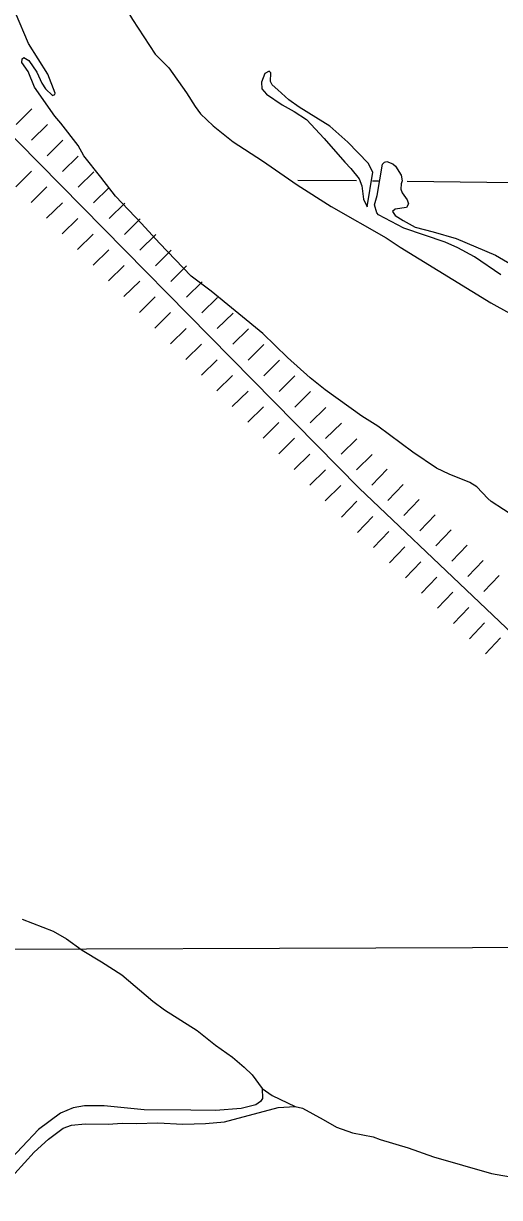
# Model space of a CAD drawing. Extents: x -19 to 366, y -4 to 359.
# Drawn here: x 161.496 to 162.109, y 177.681 to 179.195 of the extents above; entities that cross this region are included whole.
import ezdxf

# ---------------------------------------------------------------- set-up
doc = ezdxf.new("R2010")
doc.units = 0
for name, color, linetype in [('R_Axis Annot', 7, 'Continuous'), ('R_Border Prem', 7, 'Continuous'), ('R_Proposed Const Limits', 7, 'Continuous'), ('R_Temp Easement', 7, 'Continuous'), ('Sheet Fence', 7, 'Continuous')]:
    doc.layers.add(name, color=color, linetype=linetype)

msp = doc.modelspace()

# ---------------------------------------------------------------- linework, layer by layer
at = {"layer": 'R_Axis Annot'}
for points in [[(161.9251, 178.9918), (161.8495, 178.9926)], [(161.9537, 178.9915), (161.946, 178.9915)], [(162.1615, 178.9891), (161.9904, 178.991)], [(162.1986, 178.0037), (161.2047, 178.0002)]]:
    msp.add_lwpolyline(points, dxfattribs=at)
at = {"layer": 'R_Border Prem'}
for points in [[(161.4944, 179.5652), (161.4997, 179.5441), (161.5079, 179.5237), (161.5163, 179.4968), (161.5245, 179.457), (161.5328, 179.43), (161.5629, 179.3575), (161.5908, 179.2887), (161.6216, 179.2252), (161.6367, 179.2001), (161.666, 179.1554), (161.6834, 179.1377), (161.7065, 179.1056), (161.7173, 179.0877), (161.7242, 179.0783), (161.7405, 179.0629), (161.7663, 179.0424)], [(161.596, 178.9965), (161.5741, 179.0241), (161.5667, 179.0373), (161.5446, 179.0663), (161.5369, 179.0755), (161.5107, 179.1126), (161.5024, 179.1329), (161.4944, 179.1447), (161.4947, 179.1493), (161.4967, 179.1508), (161.5031, 179.1469), (161.5135, 179.132), (161.5199, 179.1178), (161.5247, 179.1107), (161.5338, 179.102), (161.5366, 179.1033), (161.5371, 179.1049), (161.5276, 179.1294), (161.5027, 179.1688), (161.4859, 179.2085), (161.4725, 179.2363)], [(161.7663, 179.0424), (161.804, 179.0177)], [(161.804, 179.0177), (161.849, 178.9868), (161.8925, 178.9587), (161.9635, 178.9183), (161.9817, 178.9063), (162.0984, 178.8346), (162.1223, 178.8214)], [(162.1112, 178.8709), (162.0773, 178.8942), (162.0557, 178.9057), (162.0394, 178.913), (161.9861, 178.9308), (161.9537, 178.9481), (161.9516, 178.9507), (161.9486, 178.9609), (161.952, 178.9729), (161.9587, 179.0135), (161.9611, 179.016), (161.9645, 179.017), (161.9721, 179.0139), (161.9754, 179.0107), (161.9828, 178.9991), (161.9839, 178.9921), (161.9826, 178.9881), (161.9823, 178.9814), (161.9839, 178.9765), (161.9905, 178.9674), (161.9922, 178.9623), (161.9896, 178.9575), (161.9752, 178.9553), (161.9718, 178.9526), (161.975, 178.9471), (161.9853, 178.9407)], [(162.1306, 178.5582), (162.0988, 178.5786), (162.0942, 178.5823), (162.0801, 178.5977), (162.0713, 178.603), (162.0444, 178.6137), (162.0281, 178.6218), (161.998, 178.6421), (161.9529, 178.6756), (161.932, 178.6885), (161.885, 178.7226), (161.8654, 178.7382), (161.8362, 178.7644), (161.8045, 178.7953), (161.738, 178.8497), (161.7123, 178.8692), (161.6714, 178.9115), (161.6482, 178.9371), (161.615, 178.9721), (161.596, 178.9965)], [(161.9853, 178.9407), (162.0008, 178.9324), (162.0242, 178.9264), (162.0537, 178.9178), (162.1042, 178.8962), (162.1432, 178.8733)]]:
    msp.add_lwpolyline(points, dxfattribs=at)
at = {"layer": 'R_Proposed Const Limits'}
for p, q in [((161.487, 179.0647), (161.5073, 179.0847)), ((161.5069, 179.0445), (161.5272, 179.0644)), ((161.5069, 179.0445), (161.5272, 179.0644)), ((161.5269, 179.0243), (161.5471, 179.0442)), ((161.5468, 179.004), (161.567, 179.0239)), ((161.4864, 178.9844), (161.5066, 179.0043)), ((161.5667, 178.9838), (161.587, 179.0037)), ((161.5667, 178.9838), (161.587, 179.0037)), ((161.5063, 178.9641), (161.5265, 178.9841)), ((161.5866, 178.9635), (161.6069, 178.9834)), ((161.5262, 178.9439), (161.5465, 178.9638)), ((161.5262, 178.9439), (161.5465, 178.9638)), ((161.6066, 178.9433), (161.6268, 178.9632)), ((161.5461, 178.9237), (161.5664, 178.9436)), ((161.6265, 178.923), (161.6467, 178.9429)), ((161.6265, 178.923), (161.6467, 178.9429)), ((161.5661, 178.9034), (161.5863, 178.9233)), ((161.6464, 178.9028), (161.6667, 178.9227)), ((161.586, 178.8832), (161.6062, 178.9031)), ((161.586, 178.8832), (161.6062, 178.9031)), ((161.6663, 178.8825), (161.6866, 178.9024)), ((161.6059, 178.8629), (161.6262, 178.8828)), ((161.6863, 178.8623), (161.7065, 178.8822)), ((161.6863, 178.8623), (161.7065, 178.8822)), ((161.6258, 178.8427), (161.6461, 178.8626)), ((161.7062, 178.842), (161.7264, 178.8619)), ((161.6458, 178.8224), (161.666, 178.8423)), ((161.6458, 178.8224), (161.666, 178.8423)), ((161.7261, 178.8218), (161.7464, 178.8417)), ((161.6657, 178.8022), (161.6859, 178.8221)), ((161.746, 178.8015), (161.7663, 178.8214)), ((161.746, 178.8015), (161.7663, 178.8214)), ((161.6856, 178.7819), (161.7059, 178.8018)), ((161.766, 178.7813), (161.7862, 178.8012)), ((161.7055, 178.7617), (161.7258, 178.7816)), ((161.7055, 178.7617), (161.7258, 178.7816)), ((161.7859, 178.761), (161.8061, 178.7809)), ((161.7255, 178.7414), (161.7457, 178.7613)), ((161.8058, 178.7408), (161.8261, 178.7607)), ((161.8058, 178.7408), (161.8261, 178.7607)), ((161.7454, 178.7212), (161.7656, 178.7411)), ((161.8257, 178.7205), (161.846, 178.7404)), ((161.7653, 178.7009), (161.7856, 178.7208)), ((161.7653, 178.7009), (161.7856, 178.7208)), ((161.8457, 178.7003), (161.8659, 178.7202)), ((161.7853, 178.6807), (161.8055, 178.7006)), ((161.8656, 178.68), (161.8859, 178.6999)), ((161.8656, 178.68), (161.8859, 178.6999)), ((161.8052, 178.6604), (161.8254, 178.6803)), ((161.8855, 178.6598), (161.9058, 178.6797)), ((161.8251, 178.6402), (161.8454, 178.6601)), ((161.8251, 178.6402), (161.8454, 178.6601)), ((161.9055, 178.6395), (161.9257, 178.6594)), ((161.845, 178.6199), (161.8653, 178.6398)), ((161.9254, 178.6193), (161.9456, 178.6392)), ((161.9254, 178.6193), (161.9456, 178.6392)), ((161.865, 178.5997), (161.8852, 178.6196)), ((161.9452, 178.5996), (161.9648, 178.6202)), ((161.8849, 178.5794), (161.9051, 178.5993)), ((161.8849, 178.5794), (161.9051, 178.5993)), ((161.9658, 178.58), (161.9854, 178.6006)), ((161.906, 178.5584), (161.9256, 178.579)), ((161.9864, 178.5604), (162.0059, 178.581)), ((161.9864, 178.5604), (162.0059, 178.581)), ((162.007, 178.5409), (162.0265, 178.5615)), ((161.9266, 178.5388), (161.9462, 178.5594)), ((161.9472, 178.5193), (161.9668, 178.5398)), ((161.9472, 178.5193), (161.9668, 178.5398)), ((162.0276, 178.5213), (162.0471, 178.5419)), ((161.9678, 178.4997), (161.9874, 178.5203)), ((162.0481, 178.5017), (162.0677, 178.5223)), ((162.0481, 178.5017), (162.0677, 178.5223)), ((161.9884, 178.4801), (162.008, 178.5007)), ((162.0687, 178.4821), (162.0883, 178.5027)), ((162.009, 178.4605), (162.0286, 178.4811)), ((162.009, 178.4605), (162.0286, 178.4811)), ((162.0893, 178.4626), (162.1089, 178.4832)), ((162.0296, 178.441), (162.0492, 178.4616)), ((162.0502, 178.4214), (162.0698, 178.442)), ((162.0708, 178.4018), (162.0903, 178.4224)), ((162.0708, 178.4018), (162.0903, 178.4224)), ((162.0914, 178.3822), (162.1109, 178.4028))]:
    msp.add_line(p, q, dxfattribs=at)
msp.add_lwpolyline([(161.4068, 179.126), (161.9285, 178.5959), (162.5144, 178.0389), (162.7571, 177.6546), (162.9897, 177.3928), (163.0035, 177.0192), (162.9804, 176.6858), (162.8925, 176.6062), (162.6966, 176.3022), (162.7092, 176.2007), (162.531, 175.7899), (162.5053, 175.5454), (162.329, 175.3039), (162.1849, 174.9754), (162.1928, 174.5618)], dxfattribs=at)
at = {"layer": 'R_Temp Easement'}
for points in [[(161.9465, 179.003), (161.9403, 179.0148), (161.914, 179.0417), (161.8909, 179.0625), (161.8729, 179.0736), (161.8515, 179.087), (161.8382, 179.0965), (161.8238, 179.1093), (161.8167, 179.1158), (161.8143, 179.1199), (161.8151, 179.1311), (161.8128, 179.1334), (161.807, 179.1302), (161.803, 179.1192), (161.8035, 179.1104), (161.8095, 179.1035), (161.8294, 179.0899), (161.8451, 179.0814), (161.861, 179.0709), (161.8834, 179.0464), (161.9101, 179.016), (161.918, 179.0078), (161.9285, 178.9945), (161.9321, 178.9855), (161.9342, 178.9684), (161.9392, 178.9585)], [(161.9392, 178.9585), (161.9465, 179.003)], [(161.4945, 178.0402), (161.5344, 178.0248), (161.5518, 178.0147), (161.5721, 178.0003), (161.5968, 177.9852), (161.6231, 177.9684), (161.6631, 177.9346), (161.6781, 177.9235), (161.7202, 177.8969), (161.7435, 177.878), (161.7655, 177.8624), (161.7807, 177.8494), (161.7909, 177.8397), (161.8038, 177.8221), (161.8042, 177.8092), (161.8016, 177.805), (161.7956, 177.8011), (161.7767, 177.796), (161.7436, 177.7935), (161.7121, 177.7941), (161.652, 177.7943), (161.6004, 177.7995), (161.5748, 177.7998), (161.5603, 177.7972), (161.5439, 177.7901), (161.5158, 177.7693), (161.452, 177.7023)], [(161.8038, 177.8221), (161.8168, 177.8129), (161.8464, 177.7986)], [(161.4853, 177.7124), (161.5103, 177.74), (161.5285, 177.7568), (161.5476, 177.771), (161.5582, 177.7748), (161.576, 177.7763), (161.6054, 177.7759), (161.6233, 177.7771), (161.6415, 177.7769), (161.6694, 177.7776), (161.7018, 177.7761), (161.7308, 177.777), (161.7552, 177.7791), (161.8245, 177.7973), (161.8464, 177.7986), (161.8557, 177.7967), (161.8823, 177.782), (161.8994, 177.7721), (161.9203, 177.7648), (161.9468, 177.7596), (161.9557, 177.7564), (161.9919, 177.7455), (162.0245, 177.7341), (162.0992, 177.7125), (162.1553, 177.7025)]]:
    msp.add_lwpolyline(points, dxfattribs=at)
at = {"layer": 'Sheet Fence'}
for points in [[(168.7902, 2.2442), (168.5607, 10.8615), (168.3304, 19.479), (168.0993, 28.0965), (167.8673, 36.7142), (167.6346, 45.3321), (167.4011, 53.95), (167.1668, 62.5681), (166.9316, 71.1863), (166.6957, 79.8047), (166.459, 88.4232), (166.2215, 97.0418), (165.9832, 105.6605), (165.7441, 114.2794), (165.5043, 122.8984), (165.2636, 131.5176), (165.0221, 140.1368), (164.7799, 148.7563), (164.5369, 157.3758), (164.2931, 165.9955), (164.0485, 174.6153), (163.8031, 183.2352), (163.5569, 191.8553), (163.31, 200.4755), (163.0623, 209.0959), (162.8138, 217.7164), (162.5645, 226.337), (162.3145, 234.9577), (162.0637, 243.5786), (161.8121, 252.1997), (161.5597, 260.8208), (161.3066, 269.4421), (161.0527, 278.0636), (160.798, 286.6851), (160.5426, 295.3068), (160.2864, 303.9287), (160.0294, 312.5507), (159.7717, 321.1728), (159.5132, 329.7951), (159.2539, 338.4175), (158.9939, 347.04)], [(0, 172.2839), (7.1335, 172.2883), (14.267, 172.3015), (21.4005, 172.3236), (28.5339, 172.3544), (35.6673, 172.3941), (42.8006, 172.4426), (49.9339, 172.4999), (57.0671, 172.566), (64.2002, 172.6409), (71.3332, 172.7246), (78.4661, 172.8172), (85.5989, 172.9186), (92.7315, 173.0287), (99.8641, 173.1477), (106.9964, 173.2755), (114.1286, 173.4122), (121.2606, 173.5576), (128.3925, 173.7119), (135.5241, 173.8749), (142.6555, 174.0468), (149.7867, 174.2275), (156.9177, 174.417), (164.0485, 174.6153), (171.179, 174.8224), (178.3092, 175.0383), (185.4392, 175.2631), (192.5688, 175.4966), (199.6982, 175.739), (206.8273, 175.9902), (213.9561, 176.2502), (221.0845, 176.5189), (228.2126, 176.7965), (235.3404, 177.083), (242.4677, 177.3782), (249.5948, 177.6822), (256.7214, 177.995), (263.8476, 178.3167), (270.9735, 178.6471), (278.0989, 178.9863), (285.2239, 179.3344), (292.3485, 179.6912), (299.4726, 180.0569), (306.5963, 180.4314), (313.7195, 180.8146), (320.8422, 181.2067), (327.9644, 181.6076), (335.0862, 182.0172), (342.2074, 182.4357)]]:
    msp.add_spline(points, degree=3, dxfattribs=at)

doc.saveas('drawing.dxf')
